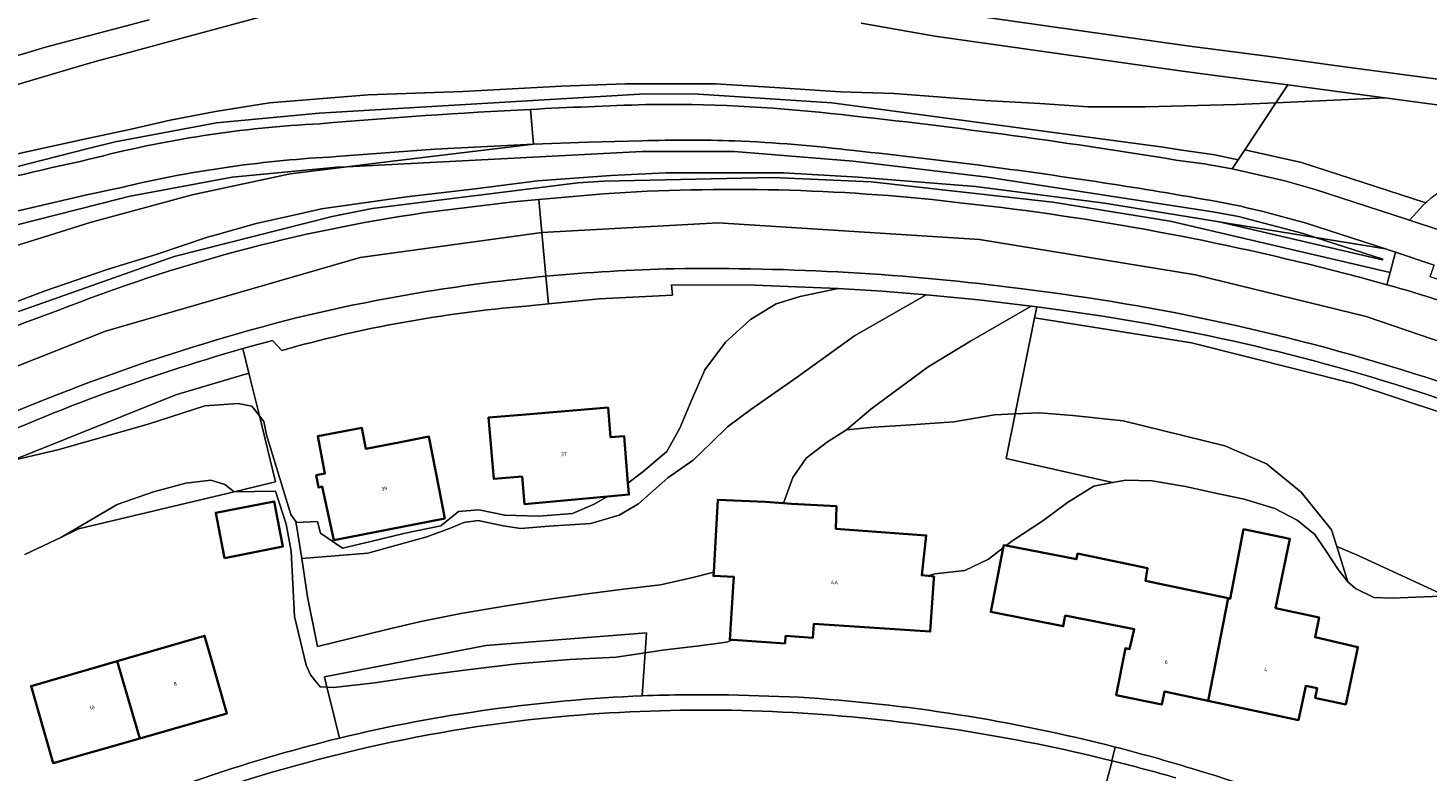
# Model space of a CAD drawing. Header units: metres. Extents: x 197700 to 204338, y 317132 to 325229.
# Tile 802 of 1056: x 202393 to 202524, y 320122 to 320191. Entities that reach past the tile are written whole.
import ezdxf
from ezdxf.enums import TextEntityAlignment as Align

# ---------------------------------------------------------------- set-up
doc = ezdxf.new("R2010")
doc.units = ezdxf.units.M
for name, color, linetype, lineweight in [('B-WE-GR-BEPLANTING_CULTUUR_BOSPLANTSOEN-GV', 90, 'Continuous', 18), ('B-WE-GR-BOS_LOOF-GV', 40, 'Continuous', 13), ('B-WE-OG-BEBOUWING-GV', 7, 'Continuous', 35), ('B-WE-OG-BEBOUWING-T18', 10, 'Continuous', 18), ('B-WE-OG-TERREIN_CULTUURSCHEIDING-GV', 7, 'Continuous', 18), ('B-WE-OG-TERREIN_ERF-GV', 7, 'Continuous', 18), ('B-WE-VH-VERHARDING_ASFALT-GV', 252, 'Continuous', 18), ('B-WE-VH-VERHARDING_BETONSTRAATSTEEN-GV', 252, 'Continuous', 18), ('B-WE-VH-VERHARDING_TEGEL-GV', 252, 'Continuous', 18)]:
    doc.layers.add(name, color=color, linetype=linetype, lineweight=lineweight)
doc.styles.add('NLCS-ISO-M200-T18', font='NLCS-ISO.ttf', dxfattribs={"height": 0.36})

msp = doc.modelspace()

# ---------------------------------------------------------------- linework, layer by layer
at = {"layer": 'B-WE-GR-BEPLANTING_CULTUUR_BOSPLANTSOEN-GV'}
for points in [[(202416.535, 320192.754), (202405.889, 320189.887), (202401.658, 320188.746), (202399.765, 320188.237), (202398.554, 320187.908), (202390.656, 320185.549), (202386.224, 320184.4), (202381.75, 320183.431), (202357.998, 320178.415), (202301.949, 320166.697), (202294.727, 320166.622), (202294.72, 320165.949), (202294.982, 320165.52), (202294.995, 320165.054), (202294.875, 320164.27), (202294.42, 320163.536), (202294.056, 320162.997), (202293.321, 320162.358), (202292.677, 320161.985), (202289.915, 320160.406), (202289.581, 320161.18), (202288.899, 320161.18)], [(202389.162, 320178.844), (202398.411, 320180.879), (202402.665, 320181.783), (202406.309, 320182.629), (202410.545, 320183.443), (202415.6, 320184.239), (202424.853, 320185.008), (202433.712, 320185.323), (202442.931, 320185.807), (202448.897, 320186.023), (202457.351, 320186.04), (202462.909, 320185.668), (202469.035, 320185.27), (202474.068, 320185.126), (202482.551, 320184.464), (202487.68, 320184.182), (202492.239, 320183.875), (202497.587, 320183.863), (202506.103, 320184.089), (202509.79, 320184.255), (202510.897, 320185.929), (202508.686, 320186.226), (202504.82, 320186.728), (202501.048, 320187.204), (202477.864, 320190.502), (202470.969, 320191.705)], [(202529.636, 320153.792), (202517.026, 320157.967), (202501.875, 320161.78), (202487.191, 320164.123), (202485.371, 320155.11), (202487.671, 320155.204), (202490.78, 320154.977), (202495.478, 320154.48), (202505.017, 320152.129), (202508.904, 320150.438), (202512.137, 320147.8), (202514.991, 320144.258), (202515.478, 320142.692), (202517.491, 320141.862), (202525.656, 320138.078)], [(202392.711, 320141.948), (202396.127, 320143.582), (202401.344, 320146.627), (202404.736, 320147.831), (202407.79, 320148.645), (202410.129, 320148.923), (202411.437, 320148.514), (202412.296, 320147.819), (202416.18, 320148.743), (202414.658, 320154.949), (202413.964, 320155.849), (202412.683, 320156.094), (202409.555, 320155.88), (202404.248, 320154.152), (202395.801, 320151.752), (202391.514, 320150.763)]]:
    msp.add_lwpolyline(points, dxfattribs=at)
msp.add_lwpolyline([(202435.849, 320133.428), (202420.745, 320130.486), (202420.98, 320129.54), (202421.579, 320129.511), (202425.45, 320129.923), (202429.997, 320130.612), (202434.1, 320131.136), (202438.752, 320131.72), (202443.668, 320132.122), (202448.06, 320132.347), (202450.767, 320132.742), (202450.895, 320134.601)], close=True, dxfattribs=at)
at = {"layer": 'B-WE-GR-BOS_LOOF-GV'}
for points in [[(202474.373, 320193.43), (202501.469, 320189.575), (202509.421, 320188.545), (202516.191, 320187.624), (202525.882, 320186.348), (202532.194, 320185.645), (202533.232, 320185.604), (202561.701, 320206.329)], [(202382.467, 320191.85), (202384.281, 320190.723), (202385.141, 320190.279), (202386.749, 320189.604), (202388.191, 320189.04), (202389.561, 320188.75), (202391.247, 320188.668), (202392.265, 320188.752), (202394.652, 320189.447), (202404.349, 320192.03)], [(202370.916, 320172.883), (202398.496, 320179.931), (202401.173, 320180.594), (202410.658, 320182.37), (202420.253, 320183.292), (202450.788, 320185.084), (202455.762, 320185.067), (202468.216, 320184.244), (202499.234, 320180.098), (202500.581, 320179.878), (202504.066, 320179.373), (202506.25, 320178.901), (202506.873, 320179.844), (202509.79, 320184.255), (202506.103, 320184.089), (202497.587, 320183.863), (202492.239, 320183.875), (202487.68, 320184.182), (202482.551, 320184.464), (202474.068, 320185.126), (202469.035, 320185.27), (202462.909, 320185.668), (202457.351, 320186.04), (202448.897, 320186.023), (202442.931, 320185.807), (202433.712, 320185.323), (202424.853, 320185.008), (202415.6, 320184.239), (202410.545, 320183.443), (202406.309, 320182.629), (202402.665, 320181.783), (202398.411, 320180.879), (202389.162, 320178.844)], [(202500.429, 320178.89), (202503.068, 320178.522), (202505.693, 320178.058), (202506.25, 320178.901), (202504.066, 320179.373), (202500.581, 320179.878), (202499.234, 320180.098), (202468.216, 320184.244), (202455.762, 320185.067), (202450.788, 320185.084), (202420.253, 320183.292), (202410.658, 320182.37), (202401.173, 320180.594), (202398.496, 320179.931), (202370.916, 320172.883), (202341.367, 320164.084), (202321.937, 320156.508), (202313.566, 320153.114), (202290.297, 320143.97), (202272.345, 320137.791), (202270.519, 320141.068), (202269.345, 320144.542)], [(202519.993, 320184.713), (202509.79, 320184.255), (202506.873, 320179.844), (202512.166, 320178.653), (202523.801, 320174.879), (202524.321, 320175.339), (202532.373, 320181.335)], [(202531.765, 320183), (202531.164, 320183.158), (202524.617, 320184.1), (202519.993, 320184.713)]]:
    msp.add_lwpolyline(points, dxfattribs=at)
for points in [[(202510.897, 320185.929), (202509.79, 320184.255), (202519.993, 320184.713), (202516.462, 320185.181)], [(202391.514, 320150.763), (202395.801, 320151.752), (202404.248, 320154.152), (202409.555, 320155.88), (202412.683, 320156.094), (202413.964, 320155.849), (202414.658, 320154.949), (202413.677, 320158.946), (202406.84, 320156.895), (202391.523, 320150.768)], [(202485.371, 320155.11), (202484.532, 320150.956), (202494.502, 320148.682), (202495.728, 320148.911), (202498.212, 320148.848), (202501.337, 320148.314), (202504.119, 320147.696), (202506.821, 320147.138), (202509.696, 320146.256), (202511.771, 320145.168), (202513.416, 320143.809), (202513.667, 320143.439), (202514.475, 320142.25), (202515.607, 320140.543), (202516.502, 320139.403), (202515.478, 320142.692), (202514.991, 320144.258), (202512.137, 320147.8), (202508.904, 320150.438), (202505.017, 320152.129), (202495.478, 320154.48), (202490.78, 320154.977), (202487.671, 320155.204)], [(202396.127, 320143.582), (202397.738, 320144.353), (202412.296, 320147.819), (202411.437, 320148.514), (202410.129, 320148.923), (202407.79, 320148.645), (202404.736, 320147.831), (202401.344, 320146.627)]]:
    msp.add_lwpolyline(points, close=True, dxfattribs=at)
for points in [[(202440.016, 320183.636, -0.0046524), (202450.816, 320184.084)], [(202450.816, 320184.084, -0.031209), (202468.117, 320183.248)], [(202420.33, 320182.295, -0.0085865), (202440.016, 320183.636)], [(202468.117, 320183.248, -0.0142968), (202500.429, 320178.89)], [(202398.74, 320178.961, -0.0510549), (202420.33, 320182.295)], [(202371.183, 320171.919, -0.0160573), (202398.74, 320178.961)]]:
    msp.add_lwpolyline(points, format="xyb", dxfattribs=at)
at = {"layer": 'B-WE-OG-BEBOUWING-GV'}
for points in [[(202449.15, 320148.622), (202448.786, 320153.033), (202447.521, 320152.929), (202447.291, 320155.709), (202439.205, 320155.043), (202436.109, 320154.787), (202436.584, 320149.026), (202439.242, 320149.246), (202439.455, 320146.676), (202447.238, 320147.382), (202449.237, 320147.564), (202449.197, 320148.05)], [(202420.159, 320148.416), (202420.198, 320148.214), (202420.535, 320148.306), (202421.625, 320143.309), (202432.003, 320145.328), (202431.474, 320148.063), (202430.52, 320152.993), (202427.86, 320152.481), (202424.614, 320151.856), (202424.233, 320153.819), (202420.113, 320153.021), (202420.788, 320149.536), (202419.973, 320149.378)], [(202411.394, 320141.623), (202416.864, 320142.687), (202416.039, 320146.925), (202410.57, 320145.862)], [(202459.002, 320138.956), (202458.672, 320133.967), (202458.973, 320133.947), (202463.85, 320133.624), (202463.9, 320134.328), (202466.463, 320134.157), (202466.555, 320135.462), (202477.442, 320134.727), (202477.779, 320139.713), (202477.79, 320139.876), (202477.23, 320139.942), (202476.639, 320140.012), (202477.061, 320143.732), (202468.618, 320144.344), (202468.673, 320146.476), (202464.467, 320146.7), (202463.717, 320146.751), (202462.004, 320146.869), (202457.556, 320147.084), (202457.172, 320140.296), (202457.152, 320139.947), (202459.062, 320139.859)], [(202512.391, 320128.745), (202512.585, 320129.651), (202513.634, 320129.424), (202513.47, 320128.515), (202513.559, 320128.496), (202516.322, 320127.908), (202517.363, 320132.799), (202517.464, 320133.275), (202513.447, 320134.195), (202513.833, 320136.053), (202509.754, 320136.915), (202511.094, 320143.415), (202506.754, 320144.312), (202505.976, 320140.222), (202505.517, 320137.809), (202505.321, 320137.85), (202503.436, 320128.246), (202511.898, 320126.445)], [(202484.277, 320142.587), (202483.105, 320136.57), (202489.883, 320135.232), (202490.069, 320136.226), (202496.53, 320134.946), (202496.095, 320133.089), (202495.703, 320133.165), (202494.844, 320128.771), (202499.106, 320127.89), (202499.359, 320129.114), (202503.436, 320128.246), (202505.321, 320137.85), (202497.58, 320139.486), (202497.767, 320140.672), (202491.221, 320142.045), (202491.116, 320141.514), (202484.547, 320142.794), (202484.326, 320142.837)], [(202410.246, 320131.876), (202409.537, 320134.349), (202401.357, 320131.969), (202403.472, 320124.729), (202411.625, 320127.07)], [(202401.357, 320131.969), (202393.298, 320129.624), (202393.991, 320127.208), (202395.37, 320122.403), (202403.472, 320124.729)]]:
    msp.add_lwpolyline(points, close=True, dxfattribs=at)
at = {"layer": 'B-WE-OG-TERREIN_CULTUURSCHEIDING-GV'}
for points in [[(202270.485, 320133.024), (202269.729, 320132.787), (202269.237, 320131.302), (202290.685, 320138.519), (202315.163, 320148.069), (202325.184, 320152.202), (202344.799, 320159.703), (202371.933, 320167.735), (202401.701, 320175.291), (202402.419, 320175.461), (202412.099, 320177.271), (202421.905, 320178.209), (202422.842, 320178.258), (202426.349, 320178.691), (202440.307, 320180.385), (202431.062, 320179.895), (202421.831, 320179.207)], [(202450.456, 320180.692), (202445.38, 320180.568), (202440.317, 320180.385), (202440.307, 320180.385), (202426.349, 320178.691), (202422.842, 320178.258), (202450.481, 320179.692), (202459.093, 320179.678), (202470.215, 320178.777), (202482.786, 320177.299), (202504.077, 320174.024), (202506.279, 320173.59), (202512.327, 320172.01), (202513.481, 320171.637), (202520.045, 320170.562)], [(202459.148, 320180.677), (202459.116, 320180.678)], [(202389.255, 320164.619), (202394.511, 320166.614), (202400.411, 320168.645), (202405.013, 320170.043), (202409.812, 320171.654), (202410.627, 320171.884), (202414.356, 320172.938), (202418.285, 320173.833), (202420.46, 320174.329), (202428.424, 320175.438), (202434.842, 320176.209), (202440.688, 320176.955), (202447.579, 320177.451), (202452.68, 320177.699), (202458.02, 320177.693), (202463.701, 320177.699), (202470.678, 320177.297), (202481.676, 320176.399), (202493.75, 320174.841), (202504.475, 320173.108), (202505.774, 320172.898), (202513.481, 320171.637), (202512.327, 320172.01), (202506.279, 320173.59), (202504.077, 320174.024), (202482.786, 320177.299), (202470.215, 320178.777), (202459.093, 320179.678), (202450.481, 320179.692), (202422.842, 320178.258), (202417.545, 320177.603), (202408.373, 320175.624), (202398.835, 320173.034), (202394.948, 320171.816), (202391.66, 320170.805)], [(202391.66, 320170.805), (202394.948, 320171.816), (202398.835, 320173.034), (202408.373, 320175.624), (202417.545, 320177.603), (202422.842, 320178.258), (202421.905, 320178.209), (202412.099, 320177.271), (202402.419, 320175.461), (202401.701, 320175.291), (202371.933, 320167.735)], [(202515.058, 320168.577), (202517.619, 320167.915), (202520.171, 320167.216), (202520.476, 320168.348), (202499.879, 320173.153), (202488.9, 320174.936), (202471.917, 320176.861), (202462.689, 320177.266), (202446.88, 320176.925), (202444.458, 320176.746), (202425.215, 320174.346), (202421.478, 320173.614), (202406.692, 320169.851), (202392.301, 320164.781), (202390.493, 320164.078), (202389.243, 320163.517), (202389.695, 320162.489)], [(202392.301, 320164.781), (202406.692, 320169.851), (202421.478, 320173.614), (202425.215, 320174.346), (202444.458, 320176.746), (202446.88, 320176.925), (202462.689, 320177.266), (202471.917, 320176.861), (202488.9, 320174.936), (202499.879, 320173.153), (202520.476, 320168.348), (202520.99, 320170.256), (202520.045, 320170.562), (202513.481, 320171.637), (202519.777, 320169.598), (202519.762, 320169.541), (202504.475, 320173.108), (202493.75, 320174.841), (202481.676, 320176.399), (202470.678, 320177.297), (202463.701, 320177.699), (202458.02, 320177.693), (202452.68, 320177.699), (202447.579, 320177.451), (202440.688, 320176.955), (202434.842, 320176.209), (202428.424, 320175.438), (202420.46, 320174.329), (202418.285, 320173.833), (202414.356, 320172.938), (202410.627, 320171.884), (202409.812, 320171.654), (202405.013, 320170.043), (202400.411, 320168.645), (202394.511, 320166.614), (202389.255, 320164.619)], [(202411.968, 320178.263), (202411.95, 320178.26)], [(202482.945, 320178.286), (202482.911, 320178.29), (202482.878, 320178.295)], [(202402.216, 320176.441), (202402.149, 320176.425), (202401.462, 320176.262)], [(202429.975, 320173.935), (202438.399, 320174.991), (202440.799, 320175.202), (202446.857, 320175.734)], [(202520.045, 320170.562), (202512.608, 320172.97), (202508.46, 320174.116), (202507.188, 320174.386), (202506.502, 320174.565), (202504.25, 320175.009)], [(202389.695, 320162.489), (202392.731, 320163.67), (202395.793, 320164.786)], [(202492.482, 320164.438), (202489.689, 320164.843), (202487.398, 320165.15), (202487.191, 320164.123), (202501.875, 320161.78), (202517.026, 320157.967), (202529.636, 320153.792), (202540.886, 320149.345), (202542.428, 320148.891), (202542.818, 320148.704), (202551.591, 320144.489), (202560.149, 320140.27), (202560.525, 320141.115)], [(202336.958, 320111.261), (202338.481, 320110.475), (202339.248, 320111.573), (202344.704, 320118.283), (202353.206, 320127.223), (202360.882, 320134.802), (202370.027, 320141.335), (202379.894, 320146.146), (202389.309, 320150.255), (202391.514, 320150.763), (202391.523, 320150.768), (202406.84, 320156.895), (202413.677, 320158.946), (202413.119, 320161.228)], [(202450.49, 320128.714), (202450.739, 320132.332), (202450.767, 320132.742), (202448.06, 320132.347), (202443.668, 320132.122), (202438.752, 320131.72), (202434.1, 320131.136), (202429.997, 320130.612), (202425.45, 320129.923), (202421.579, 320129.511), (202420.98, 320129.54), (202421.286, 320128.305)], [(202421.286, 320128.305), (202422.164, 320124.765)]]:
    msp.add_lwpolyline(points, dxfattribs=at)
for points in [[(202459.116, 320180.678, 0.017321), (202450.456, 320180.692)], [(202470.314, 320179.772, 0.0222985), (202459.148, 320180.677)], [(202421.831, 320179.207, 0.022305), (202411.968, 320178.263)], [(202482.878, 320178.295, 0.0064514), (202470.314, 320179.772)], [(202411.95, 320178.26, 0.0222828), (202402.216, 320176.441)], [(202504.25, 320175.009, 0.011128), (202482.945, 320178.286)], [(202401.462, 320176.262, 0.0186999), (202371.668, 320168.699)], [(202446.857, 320175.734, -0.0451123), (202479.664, 320174.958)], [(202479.664, 320174.958, -0.0359591), (202515.058, 320168.577)], [(202395.793, 320164.786, -0.0583643), (202429.975, 320173.935)], [(202527.32, 320155.782, 0.0463219), (202492.482, 320164.438)], [(202413.119, 320161.228, 0.0389289), (202386.422, 320151.34)], [(202422.164, 320124.765, -0.0486417), (202450.49, 320128.714)]]:
    msp.add_lwpolyline(points, format="xyb", dxfattribs=at)
for points in [[(202506.25, 320178.901), (202505.693, 320178.058), (202510.619, 320176.951), (202513.459, 320176.131), (202522.006, 320173.36), (202522.273, 320173.272), (202522.966, 320174.023), (202523.539, 320174.647), (202523.801, 320174.879), (202512.166, 320178.653), (202506.873, 320179.844)], [(202513.481, 320171.637), (202505.774, 320172.898), (202504.475, 320173.108), (202519.762, 320169.541), (202519.777, 320169.598)]]:
    msp.add_lwpolyline(points, close=True, dxfattribs=at)
at = {"layer": 'B-WE-OG-TERREIN_ERF-GV'}
for points in [[(202418.079, 320145.038), (202418.619, 320141.565), (202424.807, 320142.088), (202430.342, 320143.62), (202432.614, 320144.453), (202433.785, 320144.953), (202435.126, 320145.125), (202437.478, 320144.636), (202439.13, 320144.387), (202441.74, 320144.601), (202445.68, 320144.864), (202448.342, 320145.65), (202450.124, 320146.692), (202452.888, 320149.129), (202455.247, 320150.787), (202456.938, 320152.4), (202458.478, 320153.91), (202460.661, 320155.526), (202464.886, 320158.498), (202470.342, 320162.418), (202477.056, 320166.279), (202472.944, 320166.605), (202468.829, 320166.863), (202465.251, 320166.098), (202463.009, 320165.426), (202460.614, 320163.968), (202458.264, 320161.85), (202456.34, 320159.254), (202455.053, 320156.32), (202454.009, 320153.776), (202452.774, 320151.601), (202450.535, 320149.68), (202449.15, 320148.622), (202449.197, 320148.05), (202449.237, 320147.564), (202447.238, 320147.382), (202445.996, 320146.679), (202443.965, 320145.781), (202440.81, 320145.542), (202437.642, 320145.62), (202435.201, 320146.131), (202433.302, 320145.964), (202431.645, 320144.649), (202428.312, 320143.963), (202425.093, 320143.163), (202422.426, 320142.554), (202420.388, 320143.963), (202420.095, 320145.03), (202418.144, 320144.947)], [(202486.892, 320165.218), (202481.979, 320165.797), (202477.056, 320166.279), (202470.342, 320162.418), (202464.886, 320158.498), (202460.661, 320155.526), (202458.478, 320153.91), (202456.938, 320152.4), (202455.247, 320150.787), (202452.888, 320149.129), (202450.124, 320146.692), (202448.342, 320145.65), (202445.68, 320144.864), (202441.74, 320144.601), (202439.13, 320144.387), (202437.478, 320144.636), (202435.126, 320145.125), (202433.785, 320144.953), (202432.614, 320144.453), (202430.342, 320143.62), (202424.807, 320142.088), (202418.619, 320141.565), (202419.175, 320137.995), (202420.1, 320133.339), (202426.453, 320134.894), (202429.764, 320135.68), (202433.5, 320136.436), (202437.592, 320137.117), (202441.152, 320137.671), (202445.114, 320138.239), (202448.721, 320138.708), (202452.183, 320139.109), (202455.206, 320139.812), (202457.172, 320140.296), (202457.556, 320147.084), (202462.004, 320146.869), (202463.717, 320146.751), (202464.578, 320149.158), (202465.83, 320150.971), (202467.81, 320152.503), (202469.605, 320153.641), (202471.886, 320155.57), (202477.249, 320159.525), (202481.206, 320161.94)], [(202486.892, 320165.218), (202481.206, 320161.94), (202477.249, 320159.525), (202471.886, 320155.57), (202469.605, 320153.641), (202472.158, 320153.86), (202475.177, 320154.061), (202479.649, 320154.366), (202483.455, 320155.032), (202485.371, 320155.11), (202487.191, 320164.123), (202487.398, 320165.15)], [(202463.717, 320146.751), (202464.467, 320146.7), (202468.673, 320146.476), (202468.618, 320144.344), (202477.061, 320143.732), (202476.639, 320140.012), (202477.23, 320139.942), (202477.858, 320140.148), (202480.67, 320140.449), (202482.888, 320141.523), (202484.277, 320142.587), (202484.326, 320142.837), (202484.547, 320142.794), (202485.069, 320143.194), (202487.984, 320145.106), (202490.291, 320146.814), (202492.762, 320148.356), (202494.502, 320148.682), (202484.532, 320150.956), (202485.371, 320155.11), (202483.455, 320155.032), (202479.649, 320154.366), (202475.177, 320154.061), (202472.158, 320153.86), (202469.605, 320153.641), (202467.81, 320152.503), (202465.83, 320150.971), (202464.578, 320149.158)], [(202458.973, 320133.947), (202458.672, 320133.967), (202459.002, 320138.956), (202459.062, 320139.859), (202457.152, 320139.947), (202457.172, 320140.296), (202455.206, 320139.812), (202452.183, 320139.109), (202448.721, 320138.708), (202445.114, 320138.239), (202441.152, 320137.671), (202437.592, 320137.117), (202433.5, 320136.436), (202429.764, 320135.68), (202426.453, 320134.894), (202420.1, 320133.339), (202419.175, 320137.995), (202418.619, 320141.565), (202418.079, 320145.038), (202417.612, 320145.687), (202415.327, 320153.147), (202415.075, 320154.407), (202414.658, 320154.949), (202416.18, 320148.743), (202412.296, 320147.819), (202416.178, 320147.895), (202417.17, 320144.803), (202417.636, 320142.275), (202417.938, 320136.139), (202419.048, 320131.59), (202419.445, 320130.669), (202420.345, 320129.57), (202420.98, 320129.54), (202420.745, 320130.486), (202435.849, 320133.428), (202450.895, 320134.601), (202450.767, 320132.742), (202452.396, 320132.979), (202455.816, 320133.4), (202458.367, 320133.748)], [(202420.198, 320148.214), (202420.159, 320148.416), (202419.973, 320149.378), (202420.788, 320149.536), (202420.113, 320153.021), (202424.233, 320153.819), (202424.614, 320151.856), (202427.86, 320152.481), (202430.52, 320152.993), (202431.474, 320148.063), (202432.003, 320145.328), (202421.625, 320143.309), (202420.535, 320148.306)], [(202416.864, 320142.687), (202411.394, 320141.623), (202410.57, 320145.862), (202416.039, 320146.925)], [(202515.478, 320142.692), (202516.502, 320139.403), (202517.24, 320138.754), (202518.949, 320137.932), (202520.661, 320137.852), (202522.865, 320137.949), (202525.211, 320138.061), (202525.656, 320138.078), (202517.491, 320141.862)], [(202409.537, 320134.349), (202410.246, 320131.876), (202411.625, 320127.07), (202403.472, 320124.729), (202395.37, 320122.403), (202393.991, 320127.208), (202393.298, 320129.624), (202401.357, 320131.969)]]:
    msp.add_lwpolyline(points, close=True, dxfattribs=at)
for points in [[(202439.205, 320155.043), (202447.291, 320155.709), (202447.521, 320152.929), (202448.786, 320153.033), (202449.15, 320148.622), (202450.535, 320149.68), (202452.774, 320151.601), (202454.009, 320153.776), (202455.053, 320156.32), (202456.34, 320159.254), (202458.264, 320161.85), (202460.614, 320163.968), (202463.009, 320165.426), (202465.251, 320166.098), (202468.829, 320166.863), (202461.021, 320167.163), (202453.209, 320167.219), (202453.32, 320166.227), (202446.444, 320165.892), (202441.707, 320165.422), (202439.595, 320165.213)], [(202416.751, 320161.057), (202415.878, 320161.989)], [(202413.119, 320161.228), (202413.677, 320158.946), (202414.658, 320154.949), (202415.075, 320154.407), (202415.327, 320153.147), (202417.612, 320145.687), (202418.079, 320145.038), (202418.144, 320144.947), (202420.095, 320145.03), (202420.388, 320143.963), (202422.426, 320142.554), (202425.093, 320143.163), (202428.312, 320143.963), (202431.645, 320144.649), (202433.302, 320145.964), (202435.201, 320146.131), (202437.642, 320145.62), (202440.81, 320145.542), (202443.965, 320145.781), (202445.996, 320146.679), (202447.238, 320147.382), (202439.455, 320146.676), (202439.242, 320149.246), (202436.584, 320149.026), (202436.109, 320154.787), (202439.205, 320155.043)], [(202525.211, 320138.061), (202522.865, 320137.949), (202520.661, 320137.852), (202518.949, 320137.932), (202517.24, 320138.754), (202516.502, 320139.403), (202515.607, 320140.543), (202514.475, 320142.25), (202513.667, 320143.439), (202513.416, 320143.809), (202511.771, 320145.168), (202509.696, 320146.256), (202506.821, 320147.138), (202504.119, 320147.696), (202501.337, 320148.314), (202498.212, 320148.848), (202495.728, 320148.911), (202494.502, 320148.682), (202492.762, 320148.356), (202490.291, 320146.814), (202487.984, 320145.106), (202485.069, 320143.194), (202484.547, 320142.794), (202491.116, 320141.514), (202491.221, 320142.045), (202497.767, 320140.672), (202497.58, 320139.486), (202505.321, 320137.85), (202505.517, 320137.809), (202505.976, 320140.222), (202506.754, 320144.312), (202511.094, 320143.415), (202509.754, 320136.915), (202513.833, 320136.053), (202513.447, 320134.195), (202517.464, 320133.275), (202517.363, 320132.799), (202516.322, 320127.908), (202513.559, 320128.496), (202513.47, 320128.515), (202513.634, 320129.424), (202512.585, 320129.651), (202512.391, 320128.745), (202511.898, 320126.445), (202503.436, 320128.246), (202499.359, 320129.114), (202499.106, 320127.89), (202494.844, 320128.771), (202495.703, 320133.165), (202496.095, 320133.089), (202496.53, 320134.946), (202490.069, 320136.226)], [(202422.164, 320124.765), (202421.286, 320128.305), (202420.98, 320129.54), (202420.345, 320129.57), (202419.445, 320130.669), (202419.048, 320131.59), (202417.938, 320136.139), (202417.636, 320142.275), (202417.17, 320144.803), (202416.178, 320147.895), (202412.296, 320147.819), (202397.738, 320144.353), (202396.127, 320143.582), (202392.711, 320141.948)], [(202490.069, 320136.226), (202489.883, 320135.232), (202483.105, 320136.57), (202484.277, 320142.587), (202482.888, 320141.523), (202480.67, 320140.449), (202477.858, 320140.148), (202477.23, 320139.942), (202477.79, 320139.876), (202477.779, 320139.713), (202477.442, 320134.727), (202466.555, 320135.462), (202466.463, 320134.157), (202463.9, 320134.328), (202463.85, 320133.624), (202458.973, 320133.947), (202458.367, 320133.748), (202455.816, 320133.4), (202452.396, 320132.979), (202450.767, 320132.742), (202450.739, 320132.332), (202450.49, 320128.714)], [(202458.553, 320128.802), (202465.166, 320128.585)]]:
    msp.add_lwpolyline(points, dxfattribs=at)
for points in [[(202439.595, 320165.213, 0.0485061), (202416.751, 320161.057)], [(202415.878, 320161.989, 0.0039838), (202413.119, 320161.228)], [(202450.49, 320128.714, -0.0138984), (202458.553, 320128.802)], [(202465.166, 320128.585, -0.0470444), (202494.758, 320123.92)], [(202395.549, 320115.548, -0.0451143), (202422.164, 320124.765)], [(202494.758, 320123.92, -0.0116184), (202501.905, 320121.914)], [(202501.905, 320121.914, -0.0484318), (202535.855, 320108.052)]]:
    msp.add_lwpolyline(points, format="xyb", dxfattribs=at)
at = {"layer": 'B-WE-VH-VERHARDING_ASFALT-GV'}
for points in [[(202532.373, 320181.335), (202537.761, 320185.709), (202537.117, 320185.651), (202535.768, 320185.448), (202534.269, 320185.562), (202533.232, 320185.604), (202532.194, 320185.645), (202525.882, 320186.348), (202516.191, 320187.624), (202509.421, 320188.545), (202501.469, 320189.575), (202474.373, 320193.43)], [(202404.349, 320192.03), (202394.652, 320189.447), (202392.265, 320188.752), (202391.247, 320188.668), (202389.561, 320188.75), (202388.191, 320189.04), (202386.749, 320189.604), (202385.141, 320190.279), (202384.281, 320190.723), (202382.467, 320191.85)], [(202390.656, 320185.549), (202398.554, 320187.908), (202399.765, 320188.237), (202401.658, 320188.746), (202405.889, 320189.887), (202416.535, 320192.754)], [(202470.969, 320191.705), (202477.864, 320190.502), (202501.048, 320187.204), (202504.82, 320186.728), (202508.686, 320186.226), (202510.897, 320185.929), (202516.462, 320185.181), (202519.993, 320184.713), (202524.617, 320184.1), (202531.164, 320183.158), (202531.765, 320183)], [(202367.978, 320151.616), (202368.948, 320148.255), (202383.695, 320156.305), (202400.262, 320162.858), (202424.077, 320169.755), (202441.086, 320172.118), (202440.799, 320175.202), (202438.399, 320174.991), (202429.975, 320173.935)], [(202446.857, 320175.734), (202440.799, 320175.202), (202441.086, 320172.118), (202457.589, 320173.007), (202482.038, 320171.441), (202502.255, 320168.153), (202518.241, 320164.238), (202534.287, 320158.731), (202545.653, 320154.199), (202551.657, 320151.733)], [(202524.321, 320175.339), (202523.801, 320174.879), (202523.539, 320174.647), (202522.966, 320174.023), (202522.273, 320173.272), (202525.138, 320172.329)], [(202441.467, 320168.007), (202441.086, 320172.118), (202424.077, 320169.755), (202400.262, 320162.858), (202383.695, 320156.305), (202368.948, 320148.255), (202370.083, 320144.324)], [(202549.977, 320148.157), (202551.657, 320151.733), (202545.653, 320154.199), (202534.287, 320158.731), (202518.241, 320164.238), (202502.255, 320168.153), (202482.038, 320171.441), (202457.589, 320173.007), (202441.086, 320172.118), (202441.467, 320168.007)], [(202520.171, 320167.216), (202517.619, 320167.915), (202515.058, 320168.577)], [(202395.793, 320164.786), (202392.731, 320163.67), (202389.695, 320162.489)], [(202492.947, 320116.914), (202494.464, 320122.631), (202494.427, 320122.64)], [(202494.464, 320122.631), (202492.947, 320116.914)]]:
    msp.add_lwpolyline(points, dxfattribs=at)
for points in [[(202479.664, 320174.958, 0.0451123), (202446.857, 320175.734)], [(202515.058, 320168.577, 0.0359591), (202479.664, 320174.958)], [(202429.975, 320173.935, 0.0583643), (202395.793, 320164.786)], [(202441.467, 320168.007, -0.0179975), (202453.47, 320168.707)], [(202453.47, 320168.707, -0.0361678), (202486.068, 320166.826)], [(202419.192, 320164.376, -0.0337191), (202441.467, 320168.007)], [(202486.068, 320166.826, -0.0478976), (202523.829, 320158.547)], [(202539.283, 320160.65, 0.0279171), (202520.171, 320167.216)], [(202385.398, 320152.532, -0.0471278), (202419.192, 320164.376)], [(202523.829, 320158.547, -0.0328933), (202549.977, 320148.157)], [(202465.525, 320127.091, 0.0520276), (202435.078, 320125.843)], [(202494.427, 320122.64, 0.0451943), (202465.525, 320127.091)], [(202435.078, 320125.843, 0.0633922), (202399.109, 320115.519)], [(202500.431, 320121.028, 0.0095394), (202494.464, 320122.631)]]:
    msp.add_lwpolyline(points, format="xyb", dxfattribs=at)
at = {"layer": 'B-WE-VH-VERHARDING_BETONSTRAATSTEEN-GV'}
for points in [[(202450.816, 320184.084, 0.0046524), (202440.016, 320183.636)], [(202468.117, 320183.248, 0.031209), (202450.816, 320184.084)], [(202500.429, 320178.89, 0.0142968), (202468.117, 320183.248)], [(202450.456, 320180.692, -0.017321), (202459.116, 320180.678)], [(202459.148, 320180.677, -0.0222985), (202470.314, 320179.772)], [(202470.314, 320179.772, -0.0064514), (202482.878, 320178.295)], [(202482.945, 320178.286, -0.011128), (202504.25, 320175.009)]]:
    msp.add_lwpolyline(points, format="xyb", dxfattribs=at)
for points in [[(202440.016, 320183.636), (202440.317, 320180.385), (202445.38, 320180.568), (202450.456, 320180.692)], [(202459.116, 320180.678), (202459.148, 320180.677)], [(202525.138, 320172.329), (202522.273, 320173.272), (202522.006, 320173.36), (202513.459, 320176.131), (202510.619, 320176.951), (202505.693, 320178.058), (202503.068, 320178.522), (202500.429, 320178.89)], [(202482.878, 320178.295), (202482.911, 320178.29), (202482.945, 320178.286)], [(202504.25, 320175.009), (202506.502, 320174.565), (202507.188, 320174.386)], [(202507.188, 320174.386), (202508.46, 320174.116), (202512.608, 320172.97), (202520.045, 320170.562), (202520.99, 320170.256), (202524.586, 320169.042)]]:
    msp.add_lwpolyline(points, dxfattribs=at)
at = {"layer": 'B-WE-VH-VERHARDING_TEGEL-GV'}
for points in [[(202440.016, 320183.636, 0.0085865), (202420.33, 320182.295)], [(202420.33, 320182.295, 0.0510549), (202398.74, 320178.961)], [(202398.74, 320178.961, 0.0160573), (202371.183, 320171.919)], [(202411.968, 320178.263, -0.022305), (202421.831, 320179.207)], [(202402.216, 320176.441, -0.0222828), (202411.95, 320178.26)], [(202371.668, 320168.699, -0.0186999), (202401.462, 320176.262)], [(202453.47, 320168.707, 0.0179975), (202441.467, 320168.007)], [(202486.068, 320166.826, 0.0361678), (202453.47, 320168.707)], [(202441.467, 320168.007, 0.0337191), (202419.192, 320164.376)], [(202523.829, 320158.547, 0.0478976), (202486.068, 320166.826)], [(202520.171, 320167.216, -0.0279171), (202539.283, 320160.65)], [(202419.192, 320164.376, 0.0471278), (202385.398, 320152.532)], [(202416.751, 320161.057, -0.0485061), (202439.595, 320165.213)], [(202492.482, 320164.438, -0.0463219), (202527.32, 320155.782)], [(202413.119, 320161.228, -0.0039838), (202415.878, 320161.989)], [(202386.422, 320151.34, -0.0389289), (202413.119, 320161.228)], [(202549.977, 320148.157, 0.0328933), (202523.829, 320158.547)], [(202458.553, 320128.802, 0.0138984), (202450.49, 320128.714)], [(202450.49, 320128.714, 0.0486417), (202422.164, 320124.765)], [(202494.758, 320123.92, 0.0470444), (202465.166, 320128.585)], [(202435.078, 320125.843, -0.0520276), (202465.525, 320127.091)], [(202465.525, 320127.091, -0.0451943), (202494.427, 320122.64)], [(202399.109, 320115.519, -0.0633922), (202435.078, 320125.843)], [(202422.164, 320124.765, 0.0451143), (202395.549, 320115.548)], [(202501.905, 320121.914, 0.0116184), (202494.758, 320123.92)], [(202494.464, 320122.631, -0.0095394), (202500.431, 320121.028)], [(202535.855, 320108.052, 0.0484318), (202501.905, 320121.914)]]:
    msp.add_lwpolyline(points, format="xyb", dxfattribs=at)
for points in [[(202421.831, 320179.207), (202431.062, 320179.895), (202440.307, 320180.385), (202440.317, 320180.385), (202440.016, 320183.636)], [(202411.95, 320178.26), (202411.968, 320178.263)], [(202401.462, 320176.262), (202402.149, 320176.425), (202402.216, 320176.441)], [(202553.868, 320156.437), (202554.634, 320158.069), (202554.592, 320158.089), (202550.308, 320160.057), (202545.904, 320161.74), (202541.781, 320161.836), (202540.833, 320162.035), (202532.585, 320165.172), (202524.208, 320167.943), (202524.586, 320169.042), (202520.99, 320170.256), (202520.476, 320168.348), (202520.171, 320167.216)], [(202441.467, 320168.007), (202441.707, 320165.422), (202446.444, 320165.892), (202453.32, 320166.227), (202453.209, 320167.219), (202461.021, 320167.163), (202468.829, 320166.863), (202472.944, 320166.605), (202477.056, 320166.279), (202481.979, 320165.797), (202486.892, 320165.218), (202487.398, 320165.15), (202489.689, 320164.843), (202492.482, 320164.438)], [(202441.707, 320165.422), (202441.467, 320168.007)], [(202439.595, 320165.213), (202441.707, 320165.422)], [(202415.878, 320161.989), (202416.751, 320161.057)], [(202465.166, 320128.585), (202458.553, 320128.802)], [(202494.758, 320123.92), (202494.427, 320122.64), (202494.464, 320122.631)], [(202494.427, 320122.64), (202494.758, 320123.92)]]:
    msp.add_lwpolyline(points, dxfattribs=at)

# ---------------------------------------------------------------- texts
at = {"layer": 'B-WE-OG-BEBOUWING-T18', "style": 'NLCS-ISO-M200-T18'}
for s, rotation, p in [('37', 4.7, (202443.143, 320151.354)), ('39', 10.9, (202426.343, 320148.115)), ('6A', 356.2, (202468.489, 320139.341)), ('6', 348.4, (202499.533, 320131.886)), ('4', 348, (202508.836, 320131.186)), ('8', 16, (202406.788, 320129.843)), ('10', 16, (202398.998, 320127.606))]:
    msp.add_text(s, height=0.36, rotation=rotation, dxfattribs=at).set_placement(p, align=Align.MIDDLE)

doc.saveas('drawing.dxf')
